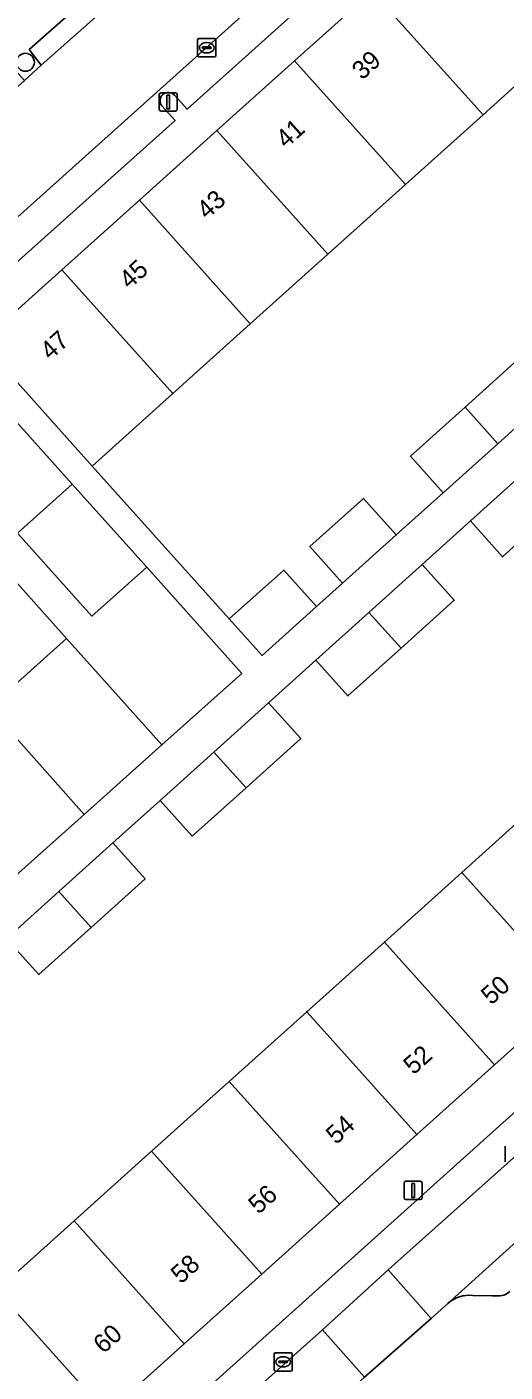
# Model space of a CAD drawing. Extents: x 162172 to 163187, y 382874 to 383685.
# Drawn here: x 162772.3 to 162798.5, y 383373.4 to 383446.9 of the extents above; entities that cross this region are included whole.
import ezdxf

# ---------------------------------------------------------------- set-up
doc = ezdxf.new("R2010")
doc.units = 0
for name, color, linetype in [('IMGEO_Berm_groen', 7, 'Continuous'), ('IMGEO_Boom', 7, 'Continuous'), ('IMGEO_Erf', 7, 'Continuous'), ('IMGEO_Kolk', 7, 'Continuous'), ('IMGEO_Lichtmast', 7, 'Continuous'), ('IMGEO_Muur', 7, 'Continuous'), ('IMGEO_Pand', 7, 'Continuous'), ('IMGEO_Pand_nummerreeks', 7, 'Continuous'), ('IMGEO_Parkeervlak_open', 7, 'Continuous'), ('IMGEO_Rijbaan_lokaal_open', 7, 'Continuous'), ('IMGEO_Voetpad_open', 7, 'Continuous')]:
    doc.layers.add(name, color=color, linetype=linetype)

msp = doc.modelspace()

# ---------------------------------------------------------------- linework, layer by layer
at = {"layer": 'IMGEO_Berm_groen'}
for points in [[(162798.029, 383377.587), (162797.785, 383377.591), (162796.724, 383377.607)], [(162795.363, 383377.17), (162794.445, 383376.349), (162790.812, 383373.137), (162789.192, 383371.636), (162784.406, 383367.598)]]:
    msp.add_lwpolyline(points, dxfattribs=at)
for centre, radius, start, end in [((162796.535, 383375.859), 1.758, 83.81967, 131.78268), ((162798.137, 383378.487), 0.907, 263.17969, 313.26527)]:
    msp.add_arc(centre, radius, start, end, dxfattribs=at)
at = {"layer": 'IMGEO_Boom'}
msp.add_circle((162772.266, 383444.955), 0.489, dxfattribs=at)
at = {"layer": 'IMGEO_Erf'}
for points in [[(162801.829, 383431.073), (162804.789, 383433.729), (162806.576, 383431.738), (162810.075, 383434.878), (162800.782, 383445.227), (162797.285, 383442.087), (162793.043, 383438.279), (162788.802, 383434.471), (162784.56, 383430.663), (162780.319, 383426.856), (162775.917, 383422.904), (162783.414, 383414.55), (162786.394, 383417.223), (162788.181, 383415.232), (162789.606, 383416.511), (162787.819, 383418.502), (162790.751, 383421.133), (162792.539, 383419.142), (162795.105, 383421.444), (162793.317, 383423.435), (162796.303, 383426.115), (162799.178, 383428.694), (162800.965, 383426.703), (162803.616, 383429.082)], [(162774.814, 383421.909), (162771.836, 383419.236), (162775.9, 383414.708), (162778.898, 383417.386)], [(162770.459, 383418), (162767.594, 383415.428), (162771.649, 383410.911), (162774.52, 383413.476)]]:
    msp.add_lwpolyline(points, close=True, dxfattribs=at)
for points in [[(162801.275, 383420.581), (162798.352, 383417.951), (162796.598, 383419.905), (162793.958, 383417.529), (162795.712, 383415.575), (162792.804, 383412.958), (162789.899, 383410.344), (162788.145, 383412.298), (162785.563, 383409.974), (162787.317, 383408.02), (162784.327, 383405.33), (162781.392, 383402.688), (162779.638, 383404.643), (162777.054, 383402.317), (162778.808, 383400.363), (162775.853, 383397.704), (162772.995, 383395.132), (162771.241, 383397.086)], [(162770.684, 383377.865), (162774.925, 383381.672), (162779.167, 383385.48), (162783.408, 383389.288), (162787.65, 383393.096), (162791.892, 383396.903), (162796.133, 383400.711), (162800.375, 383404.519)]]:
    msp.add_lwpolyline(points, dxfattribs=at)
at = {"layer": 'IMGEO_Kolk'}
for p, q in [((162781.68, 383445.322), (162781.68, 383446.174)), ((162781.755, 383446.248), (162782.607, 383446.248)), ((162781.939, 383445.742), (162781.939, 383445.754)), ((162782.377, 383445.705), (162781.979, 383445.705)), ((162781.982, 383445.791), (162782.38, 383445.791)), ((162782.168, 383446.028), (162782.193, 383446.028)), ((162782.423, 383445.754), (162782.423, 383445.742)), ((162782.681, 383446.174), (162782.681, 383445.322)), ((162782.607, 383445.248), (162781.755, 383445.248)), ((162782.191, 383445.468), (162782.166, 383445.468)), ((162798.494, 383384.902), (162798.494, 383385.754)), ((162785.934, 383374.477), (162786.786, 383374.477)), ((162785.859, 383373.551), (162785.859, 383374.403)), ((162786.118, 383373.971), (162786.118, 383373.983)), ((162786.556, 383373.934), (162786.158, 383373.934)), ((162786.161, 383374.02), (162786.559, 383374.02)), ((162786.37, 383373.697), (162786.345, 383373.697)), ((162786.347, 383374.257), (162786.372, 383374.257)), ((162786.602, 383373.983), (162786.602, 383373.971)), ((162786.86, 383374.403), (162786.86, 383373.551)), ((162786.786, 383373.477), (162785.934, 383373.477))]:
    msp.add_line(p, q, dxfattribs=at)
for points in [[(162781.68, 383445.322), (162781.68, 383446.174)], [(162781.755, 383446.248), (162782.607, 383446.248)], [(162782.681, 383446.174), (162782.681, 383445.322)], [(162782.607, 383445.248), (162781.755, 383445.248)], [(162798.494, 383384.902), (162798.494, 383385.754)], [(162785.934, 383374.477), (162786.786, 383374.477)], [(162785.859, 383373.551), (162785.859, 383374.403)], [(162786.86, 383374.403), (162786.86, 383373.551)], [(162786.786, 383373.477), (162785.934, 383373.477)]]:
    msp.add_lwpolyline(points, dxfattribs=at)
for centre, radius, start, end in [((162781.757, 383446.172), 0.0765, 91.55205, 178.44795), ((162781.757, 383446.172), 0.0765, 91.55205, 178.44795), ((162781.979, 383445.751), 0.0403, 85.87752, 175.75265), ((162781.976, 383445.741), 0.0366, 178.93798, 274.71019), ((162782.38, 383445.748), 0.043, 264.86636, 352.45326), ((162782.384, 383445.753), 0.0386, 1.73085, 96.63898), ((162782.605, 383446.172), 0.0765, 1.55205, 88.44795), ((162782.605, 383446.172), 0.0765, 1.55205, 88.44795), ((162781.757, 383445.324), 0.0765, 181.55205, 268.44795), ((162781.757, 383445.324), 0.0765, 181.55205, 268.44795), ((162782.605, 383445.324), 0.0765, 271.55205, 358.44795), ((162782.605, 383445.324), 0.0765, 271.55205, 358.44795), ((162785.936, 383374.401), 0.0765, 91.55205, 178.44795), ((162785.936, 383374.401), 0.0765, 91.55205, 178.44795), ((162786.784, 383374.401), 0.0765, 1.55205, 88.44795), ((162786.784, 383374.401), 0.0765, 1.55205, 88.44795), ((162786.158, 383373.98), 0.0403, 85.87752, 175.75265), ((162786.155, 383373.97), 0.0366, 178.93798, 274.71019), ((162786.559, 383373.977), 0.043, 264.86636, 352.45326), ((162786.563, 383373.982), 0.0386, 1.73085, 96.63898), ((162785.936, 383373.553), 0.0765, 181.55205, 268.44795), ((162785.936, 383373.553), 0.0765, 181.55205, 268.44795), ((162786.784, 383373.553), 0.0765, 271.55205, 358.44795), ((162786.784, 383373.553), 0.0765, 271.55205, 358.44795)]:
    msp.add_arc(centre, radius, start, end, dxfattribs=at)
for centre, major_axis, ratio, start_param, end_param in [((162782.167, 383445.748), (-0.387, 0.002), 0.722429, 4.712389, 7.853982), ((162782.192, 383445.748), (-0.39, 0.002), 0.717154, 1.570796, 4.712389), ((162786.346, 383373.977), (-0.387, 0.002), 0.722429, 4.712389, 7.853982), ((162786.371, 383373.977), (-0.39, 0.002), 0.717154, 1.570796, 4.712389)]:
    msp.add_ellipse(centre, major_axis=major_axis, ratio=ratio, start_param=start_param, end_param=end_param, dxfattribs=at)
at = {"layer": 'IMGEO_Lichtmast'}
for p, q in [((162779.582, 383442.386), (162779.582, 383443.186)), ((162779.582, 383443.186), (162779.582, 383442.386)), ((162779.682, 383443.286), (162780.472, 383443.286)), ((162780.472, 383443.286), (162779.682, 383443.286)), ((162780.572, 383443.186), (162780.572, 383442.386)), ((162780.572, 383442.386), (162780.572, 383443.186)), ((162780.472, 383442.286), (162779.682, 383442.286)), ((162779.682, 383442.286), (162780.472, 383442.286)), ((162792.967, 383382.936), (162792.967, 383383.736)), ((162792.967, 383383.736), (162792.967, 383382.936)), ((162793.067, 383383.836), (162793.857, 383383.836)), ((162793.857, 383383.836), (162793.067, 383383.836)), ((162793.957, 383383.736), (162793.957, 383382.936)), ((162793.957, 383382.936), (162793.957, 383383.736)), ((162793.857, 383382.836), (162793.067, 383382.836)), ((162793.067, 383382.836), (162793.857, 383382.836))]:
    msp.add_line(p, q, dxfattribs=at)
for points in [[(162780.002, 383443.161), (162780.152, 383443.161), (162780.152, 383442.411), (162780.002, 383442.411), (162780.002, 383443.161)], [(162793.387, 383383.711), (162793.537, 383383.711), (162793.537, 383382.961), (162793.387, 383382.961), (162793.387, 383383.711)]]:
    msp.add_lwpolyline(points, dxfattribs=at)
for centre, start, end in [((162779.682, 383443.186), 90, 180), ((162779.682, 383443.186), 90, 180), ((162780.472, 383443.186), 0, 90), ((162780.472, 383443.186), 360, 90), ((162779.682, 383442.386), 180, 270), ((162779.682, 383442.386), 180, 270), ((162780.472, 383442.386), 270, 0), ((162780.472, 383442.386), 270, 0), ((162793.067, 383383.736), 90, 180), ((162793.067, 383383.736), 90, 180), ((162793.857, 383383.736), 0, 90), ((162793.857, 383383.736), 360, 90), ((162793.067, 383382.936), 180, 270), ((162793.067, 383382.936), 180, 270), ((162793.857, 383382.936), 270, 0), ((162793.857, 383382.936), 270, 0)]:
    msp.add_arc(centre, 0.1, start, end, dxfattribs=at)
at = {"layer": 'IMGEO_Muur'}
msp.add_lwpolyline([(162774.814, 383421.909), (162778.898, 383417.386)], dxfattribs=at)
at = {"layer": 'IMGEO_Pand'}
for points in [[(162800.782, 383445.227), (162803.871, 383448), (162805.073, 383446.661), (162808.164, 383449.436), (162804.086, 383453.979), (162800.432, 383450.699), (162797.453, 383453.902), (162801.107, 383457.182), (162801.317, 383457.36), (162801.215, 383457.473), (162801.008, 383457.285), (162800.833, 383457.464), (162791.223, 383448.84), (162797.285, 383442.087)], [(162791.223, 383448.84), (162786.98, 383445.032), (162793.043, 383438.279), (162797.285, 383442.087)], [(162788.802, 383434.471), (162793.043, 383438.279), (162786.98, 383445.032), (162782.738, 383441.225)], [(162778.496, 383437.418), (162784.56, 383430.663), (162788.802, 383434.471), (162782.738, 383441.225)], [(162778.496, 383437.418), (162774.254, 383433.612), (162780.319, 383426.856), (162784.56, 383430.663)], [(162780.319, 383426.856), (162774.254, 383433.612), (162769.853, 383429.661), (162775.917, 383422.904)], [(162779.731, 383407.672), (162784.094, 383411.569), (162778.898, 383417.386), (162775.9, 383414.708), (162771.836, 383419.236), (162774.814, 383421.909), (162768.748, 383428.668), (162764.392, 383424.759), (162770.459, 383418), (162774.52, 383413.476)], [(162796.303, 383426.115), (162798.091, 383424.124), (162800.965, 383426.703), (162799.178, 383428.694)], [(162798.091, 383424.124), (162796.303, 383426.115), (162793.317, 383423.435), (162795.105, 383421.444)], [(162760.149, 383420.951), (162766.217, 383414.192), (162770.283, 383409.692), (162775.479, 383403.874), (162779.731, 383407.672), (162774.52, 383413.476), (162771.649, 383410.911), (162767.594, 383415.428), (162770.459, 383418), (162764.392, 383424.759)], [(162801.275, 383420.581), (162799.521, 383422.535), (162796.598, 383419.905), (162798.352, 383417.951)], [(162760.149, 383420.951), (162755.907, 383417.144), (162761.975, 383410.385), (162766.032, 383405.895), (162771.228, 383400.077), (162775.479, 383403.874), (162770.283, 383409.692), (162767.398, 383407.114), (162763.352, 383411.621), (162766.217, 383414.192)], [(162787.819, 383418.502), (162789.606, 383416.511), (162792.539, 383419.142), (162790.751, 383421.133)], [(162783.414, 383414.55), (162785.202, 383412.558), (162788.181, 383415.232), (162786.394, 383417.223)], [(162793.958, 383417.529), (162791.047, 383414.91), (162792.804, 383412.958), (162795.712, 383415.575)], [(162792.804, 383412.958), (162791.047, 383414.91), (162788.145, 383412.298), (162789.899, 383410.344)], [(162785.563, 383409.974), (162782.573, 383407.284), (162784.327, 383405.33), (162787.317, 383408.02)], [(162784.327, 383405.33), (162782.573, 383407.284), (162779.638, 383404.643), (162781.392, 383402.688)], [(162796.133, 383400.711), (162802.152, 383394.007), (162806.393, 383397.816), (162800.375, 383404.519)], [(162777.054, 383402.317), (162774.099, 383399.658), (162775.853, 383397.704), (162778.808, 383400.363)], [(162796.133, 383400.711), (162791.892, 383396.903), (162797.911, 383390.198), (162802.152, 383394.007)], [(162775.853, 383397.704), (162774.099, 383399.658), (162771.241, 383397.086), (162772.995, 383395.132)], [(162797.911, 383390.198), (162791.892, 383396.903), (162787.65, 383393.096), (162793.671, 383386.389)], [(162789.43, 383382.58), (162793.671, 383386.389), (162787.65, 383393.096), (162783.408, 383389.288)], [(162789.43, 383382.58), (162783.408, 383389.288), (162779.167, 383385.48), (162785.19, 383378.771)], [(162774.925, 383381.672), (162780.949, 383374.962), (162785.19, 383378.771), (162779.167, 383385.48)], [(162774.925, 383381.672), (162770.684, 383377.865), (162776.709, 383371.153), (162780.949, 383374.962)], [(162770.684, 383377.865), (162766.36, 383373.983), (162772.388, 383367.272), (162776.709, 383371.153)]]:
    msp.add_lwpolyline(points, close=True, dxfattribs=at)
at = {"layer": 'IMGEO_Parkeervlak_open'}
for points in [[(162795.051, 383457.315), (162752.129, 383418.852), (162741.498, 383409.238)], [(162780.417, 383443.155), (162781.106, 383442.392), (162794.075, 383454.019)], [(162767.202, 383431.304), (162767.891, 383430.552), (162780.446, 383441.766), (162779.726, 383442.568)], [(162736.538, 383329.17), (162736.903, 383329.498), (162763.169, 383353.106), (162788.501, 383375.734), (162792.101, 383379), (162829.073, 383412.003)], [(162825.342, 383411.243), (162737.383, 383332.314)], [(162813.956, 383393.935), (162795.363, 383377.17)], [(162796.724, 383377.607), (162797.785, 383377.591), (162798.029, 383377.587)]]:
    msp.add_lwpolyline(points, dxfattribs=at)
for centre, radius, start, end in [((162780.078, 383442.853), 0.453, 41.70692, 218.98844), ((162796.535, 383375.859), 1.758, 83.81967, 131.78268), ((162798.137, 383378.487), 0.907, 263.17969, 313.26527)]:
    msp.add_arc(centre, radius, start, end, dxfattribs=at)
at = {"layer": 'IMGEO_Rijbaan_lokaal_open'}
for points in [[(162795.051, 383457.315), (162797.001, 383459.063), (162793.464, 383463.039), (162793.331, 383462.919), (162778.104, 383449.217), (162777.177, 383448.382), (162773.133, 383444.8), (162772.219, 383443.956), (162733.422, 383409.153), (162733.42, 383409.152), (162736.967, 383405.198), (162741.498, 383409.238), (162752.129, 383418.852)], [(162790.812, 383373.137), (162794.445, 383376.349), (162792.101, 383379), (162788.501, 383375.734)], [(162765.744, 383350.688), (162767.014, 383351.829), (162784.406, 383367.598), (162789.192, 383371.636), (162790.812, 383373.137), (162788.501, 383375.734), (162763.169, 383353.106), (162736.903, 383329.498), (162739.256, 383327.009), (162745.187, 383332.231), (162745.503, 383332.515), (162749.865, 383336.431), (162759.725, 383345.284), (162762.702, 383347.957)]]:
    msp.add_lwpolyline(points, close=True, dxfattribs=at)
msp.add_lwpolyline([(162829.073, 383412.003), (162792.101, 383379), (162794.445, 383376.349), (162795.363, 383377.17), (162813.956, 383393.935), (162831.589, 383409.661)], dxfattribs=at)
at = {"layer": 'IMGEO_Voetpad_open'}
for points in [[(162771.02, 383445.293), (162772.219, 383443.956), (162773.133, 383444.8), (162772.473, 383445.648), (162776.456, 383449.19), (162777.177, 383448.382), (162778.104, 383449.217), (162776.893, 383450.566), (162789.897, 383462.23)], [(162775.917, 383422.904), (162769.853, 383429.661), (162774.254, 383433.612), (162778.496, 383437.418), (162782.738, 383441.225), (162786.98, 383445.032), (162791.223, 383448.84), (162800.833, 383457.464), (162798.454, 383460.252), (162797.001, 383459.063), (162795.051, 383457.315)], [(162794.075, 383454.019), (162781.106, 383442.392), (162780.417, 383443.155)], [(162779.726, 383442.568), (162780.446, 383441.766), (162767.891, 383430.552), (162767.202, 383431.304)], [(162768.748, 383428.668), (162774.814, 383421.909), (162778.898, 383417.386), (162784.094, 383411.569), (162779.731, 383407.672), (162775.479, 383403.874), (162771.228, 383400.077)], [(162800.965, 383426.703), (162798.091, 383424.124), (162795.105, 383421.444), (162792.539, 383419.142), (162789.606, 383416.511), (162788.181, 383415.232), (162785.202, 383412.558), (162783.414, 383414.55), (162775.917, 383422.904)], [(162771.241, 383397.086), (162774.099, 383399.658), (162777.054, 383402.317), (162779.638, 383404.643), (162782.573, 383407.284), (162785.563, 383409.974), (162788.145, 383412.298), (162791.047, 383414.91), (162793.958, 383417.529), (162796.598, 383419.905), (162799.521, 383422.535)], [(162834.907, 383415.089), (162835.616, 383415.803), (162837.02, 383417.093), (162833.053, 383421.708), (162823.354, 383413.052), (162819.114, 383409.242), (162814.873, 383405.433), (162810.633, 383401.625), (162806.393, 383397.816), (162802.152, 383394.007), (162797.911, 383390.198), (162793.671, 383386.389), (162789.43, 383382.58), (162785.19, 383378.771), (162780.949, 383374.962), (162776.709, 383371.153)], [(162737.383, 383332.314), (162825.342, 383411.243)]]:
    msp.add_lwpolyline(points, dxfattribs=at)
msp.add_lwpolyline([(162776.456, 383449.19), (162772.473, 383445.648), (162773.133, 383444.8), (162777.177, 383448.382)], close=True, dxfattribs=at)
msp.add_arc((162780.078, 383442.853), 0.453, 41.70692, 218.98844, dxfattribs=at)

# ---------------------------------------------------------------- texts
at = {"layer": 'IMGEO_Pand_nummerreeks'}
for s, rotation, p in [('39', 41.90576, (162790.677, 383443.944)), ('41', 41.90576, (162786.518, 383440.212)), ('43', 41.90576, (162782.192, 383436.33)), ('45', 41.90576, (162777.95, 383432.523)), ('47', 41.90576, (162773.629, 383428.645)), ('50', 41.93106, (162797.736, 383393.428)), ('52', 41.93106, (162793.49, 383389.615)), ('54', 41.93106, (162789.253, 383385.808)), ('56', 41.93106, (162785.012, 383381.999)), ('58', 41.93106, (162780.773, 383378.192)), ('60', 41.93106, (162776.533, 383374.383))]:
    msp.add_text(s, height=1, rotation=rotation, dxfattribs=at).set_placement(p)

doc.saveas('drawing.dxf')
